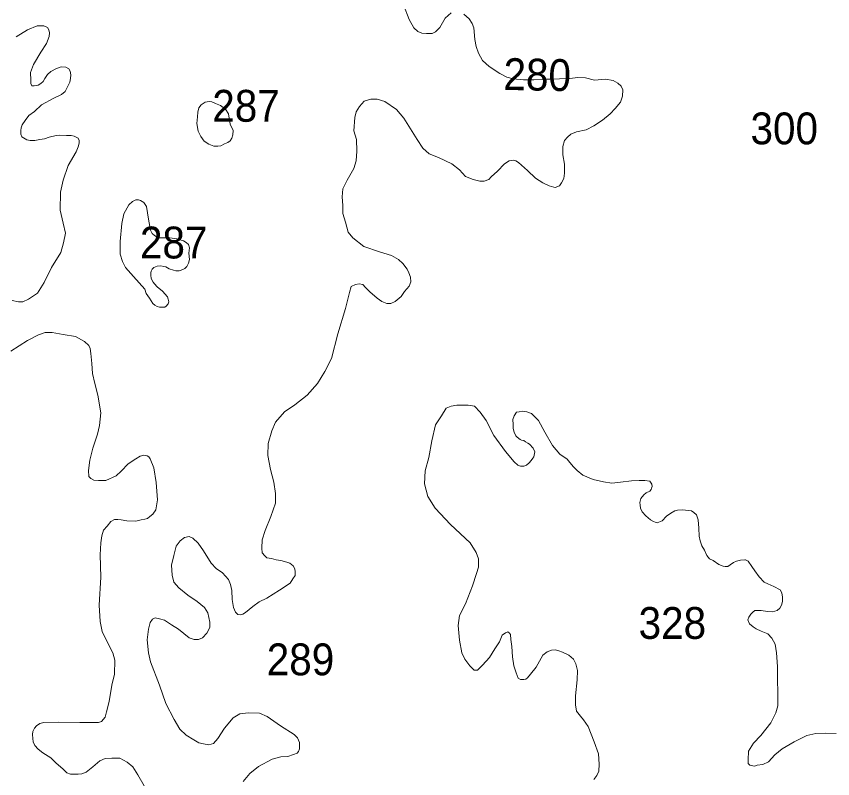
# Model space of a CAD drawing. Extents: x 445.4 to 500, y 8728.7 to 8784.
# Drawn here: x 485.899 to 490.001, y 8739.983 to 8743.815 of the extents above; entities that cross this region are included whole.
import ezdxf
from ezdxf.enums import TextEntityAlignment as Align

# ---------------------------------------------------------------- set-up
doc = ezdxf.new("R2010")
doc.units = 0
doc.header["$LTSCALE"] = 0.064
doc.layers.add('2', color=7, linetype='Continuous', lineweight=13)
doc.layers.add('21', color=7, linetype='Continuous')
doc.layers.add('61', color=7, linetype='Continuous')

msp = doc.modelspace()

# ---------------------------------------------------------------- linework, layer by layer
at = {"layer": '2'}
for points in [[(487.8436, 8743.8728), (487.8733, 8743.7986), (487.8967, 8743.7562), (487.9158, 8743.7392), (487.9371, 8743.7308), (487.9604, 8743.7286), (487.9881, 8743.7286), (488.005, 8743.7371), (488.0263, 8743.7583), (488.0539, 8743.805), (488.0836, 8743.8325)], [(488.1474, 8743.8262), (488.175, 8743.8029), (488.1899, 8743.7795), (488.1984, 8743.7562), (488.2026, 8743.699), (488.209, 8743.6629), (488.2217, 8743.629), (488.2408, 8743.5929), (488.2748, 8743.5633), (488.3282, 8743.5281), (488.3643, 8743.509), (488.3962, 8743.5005), (488.4471, 8743.4963), (488.5002, 8743.4963), (488.5406, 8743.4984), (488.5831, 8743.4984), (488.6277, 8743.5005), (488.6808, 8743.5027), (488.7212, 8743.5069), (488.7594, 8743.5048), (488.804, 8743.4942), (488.8592, 8743.4984), (488.8975, 8743.4921), (488.9216, 8743.4787), (488.9386, 8743.4639), (488.9471, 8743.4448), (488.945, 8743.413), (488.9344, 8743.3833), (488.9089, 8743.3515), (488.8834, 8743.3239), (488.8451, 8743.2921), (488.8005, 8743.2646), (488.7623, 8743.2434), (488.7134, 8743.2349), (488.6858, 8743.2221), (488.6688, 8743.2073), (488.654, 8743.1903), (488.6455, 8743.1607), (488.6455, 8743.1182), (488.654, 8743.0716), (488.6537, 8743.0264), (488.6494, 8742.9988), (488.6388, 8742.9776), (488.6282, 8742.9627), (488.6069, 8742.9543), (488.6006, 8742.9564), (488.5772, 8742.9627), (488.5453, 8742.9776), (488.5071, 8743.0009), (488.4667, 8743.0391), (488.4216, 8743.0796), (488.4089, 8743.088), (488.3961, 8743.0923), (488.3749, 8743.088), (488.3515, 8743.0732), (488.3175, 8743.0372), (488.2857, 8743.0075), (488.2729, 8742.9947), (488.2496, 8742.9863), (488.2283, 8742.9863), (488.1943, 8742.9947), (488.1561, 8743.0096), (488.1264, 8743.0435)], [(486.0386, 8742.4766), (486.0755, 8742.5523), (486.1227, 8742.6281), (486.136, 8742.6764), (486.1462, 8742.7256), (486.1339, 8742.7747), (486.1196, 8742.8402), (486.1216, 8742.9303), (486.1339, 8742.9917), (486.1587, 8743.0644), (486.1997, 8743.134), (486.21, 8743.1586), (486.2141, 8743.177), (486.2141, 8743.1914), (486.21, 8743.2016), (486.1894, 8743.2118), (486.1751, 8743.2159), (486.1505, 8743.2159), (486.1177, 8743.218), (486.0992, 8743.2159), (486.0643, 8743.2077), (486.0397, 8743.1996), (486.0171, 8743.1955), (485.9925, 8743.1914), (485.9679, 8743.1914), (485.9515, 8743.1934), (485.9433, 8743.1996), (485.9269, 8743.2098), (485.9207, 8743.2221), (485.9207, 8743.2405), (485.9228, 8743.2548), (485.929, 8743.2692), (485.9433, 8743.2917), (485.9618, 8743.3163), (485.9905, 8743.3367), (486.0254, 8743.3695), (486.0869, 8743.4035), (486.1259, 8743.4219), (486.1443, 8743.4363), (486.1566, 8743.4608), (486.1669, 8743.4833), (486.171, 8743.5018), (486.173, 8743.5202), (486.1689, 8743.5386), (486.1628, 8743.5509), (486.1484, 8743.5591), (486.1238, 8743.5612), (486.1012, 8743.553), (486.0725, 8743.5366), (486.0561, 8743.5223), (486.0418, 8743.5018), (486.0335, 8743.4874), (486.0212, 8743.4772), (486.0089, 8743.469), (485.9884, 8743.4649), (485.9761, 8743.4649), (485.972, 8743.4772), (485.972, 8743.4936), (485.97, 8743.5325), (485.9843, 8743.5734), (486.0212, 8743.6349), (486.05, 8743.6779), (486.0636, 8743.7136), (486.0656, 8743.7321), (486.0615, 8743.7464), (486.0554, 8743.7587), (486.0369, 8743.7669), (486.0041, 8743.7669), (485.9549, 8743.7464), (485.8974, 8743.7116)], [(488.1264, 8743.0435), (488.0881, 8743.0732), (488.0201, 8743.105), (487.9734, 8743.1241), (487.9416, 8743.1517), (487.9139, 8743.1962), (487.846, 8743.3022), (487.8099, 8743.3467), (487.7504, 8743.387), (487.7121, 8743.3976), (487.6803, 8743.3976), (487.6463, 8743.3891), (487.6229, 8743.3616), (487.6059, 8743.334), (487.5996, 8743.3064), (487.5953, 8743.2386), (487.6081, 8743.1962), (487.6102, 8743.1368), (487.6059, 8743.088), (487.5953, 8743.0499), (487.5613, 8742.9905), (487.5401, 8742.9481), (487.5358, 8742.9078), (487.5401, 8742.8633), (487.5394, 8742.8238), (487.5522, 8742.7793), (487.567, 8742.7305), (487.5904, 8742.7008), (487.6456, 8742.6584), (487.7242, 8742.6308), (487.7837, 8742.6118), (487.8198, 8742.5927), (487.8411, 8742.5715), (487.8623, 8742.5439), (487.8708, 8742.5248), (487.8793, 8742.5036), (487.8814, 8742.4803), (487.8729, 8742.4591), (487.8496, 8742.4315), (487.8326, 8742.4061), (487.8028, 8742.3817), (487.7816, 8742.3711), (487.7603, 8742.3711), (487.7348, 8742.3817), (487.7115, 8742.3987), (487.6754, 8742.4305), (487.6541, 8742.4517), (487.6393, 8742.4665), (487.6223, 8742.4708), (487.6031, 8742.4665), (487.5819, 8742.4559), (487.5734, 8742.4262), (487.5522, 8742.3457), (487.5139, 8742.2184), (487.4821, 8742.0955), (487.4497, 8742.0287), (487.4115, 8741.9693), (487.3605, 8741.9099), (487.2989, 8741.8612), (487.2458, 8741.8272), (487.2012, 8741.7742), (487.1821, 8741.7318), (487.1649, 8741.6668), (487.1628, 8741.6074), (487.1755, 8741.5374), (487.1925, 8741.4738), (487.201, 8741.4166), (487.201, 8741.3678), (487.1777, 8741.2999), (487.1499, 8741.2308), (487.135, 8741.1841), (487.1329, 8741.1417), (487.135, 8741.1184), (487.1478, 8741.1036), (487.1584, 8741.093), (487.1818, 8741.0887), (487.2051, 8741.0824), (487.2285, 8741.0802), (487.2582, 8741.0718), (487.2731, 8741.0654), (487.2901, 8741.0527), (487.2986, 8741.0378), (487.3007, 8741.023), (487.3007, 8741.0039), (487.288, 8740.9869), (487.2752, 8740.9657), (487.2221, 8740.9297), (487.158, 8740.8905), (487.1198, 8740.8714), (487.0879, 8740.8481), (487.0497, 8740.8184), (487.0369, 8740.8099), (487.0263, 8740.8057), (487.0114, 8740.8078), (487.0008, 8740.8205), (486.9902, 8740.8439), (486.9838, 8740.8842), (486.9817, 8740.9287), (486.9753, 8740.9584), (486.9647, 8740.9838), (486.935, 8741.0177)], [(485.8786, 8742.3865), (485.9094, 8742.3803), (485.9319, 8742.3803), (485.9606, 8742.3926), (486.0058, 8742.4233), (486.0386, 8742.4766)], [(486.4992, 8741.2775), (486.5258, 8741.2836), (486.5443, 8741.2877), (486.5587, 8741.2898), (486.5689, 8741.3), (486.5853, 8741.3123), (486.5997, 8741.3348), (486.6079, 8741.3839), (486.6017, 8741.472), (486.5894, 8741.5446), (486.571, 8741.5897), (486.5648, 8741.5999), (486.5566, 8741.606), (486.5402, 8741.6081), (486.5217, 8741.604), (486.4992, 8741.5897), (486.4602, 8741.5651), (486.4253, 8741.5282), (486.4007, 8741.5057), (486.3494, 8741.4811), (486.3289, 8741.4811), (486.3125, 8741.4811), (486.2879, 8741.4832), (486.2735, 8741.4914), (486.2633, 8741.5016), (486.2612, 8741.5323), (486.2674, 8741.5835), (486.2838, 8741.6449), (486.3064, 8741.7146), (486.3166, 8741.7576), (486.3228, 8741.821), (486.3083, 8741.9103), (486.294, 8741.9697), (486.2817, 8742.0188), (486.2776, 8742.07), (486.2735, 8742.1191), (486.2694, 8742.1457), (486.2632, 8742.1601), (486.2406, 8742.1805), (486.1955, 8742.2051), (486.134, 8742.2154), (486.0786, 8742.2256), (486.0437, 8742.2256), (486.0109, 8742.2133), (485.9555, 8742.1846), (485.8714, 8742.1314)], [(488.3984, 8740.5496), (488.3917, 8740.5949), (488.3891, 8740.6473), (488.3845, 8740.6818), (488.3822, 8740.7071), (488.3776, 8740.714), (488.3683, 8740.7208), (488.3568, 8740.7163), (488.3407, 8740.7048), (488.3269, 8740.6703), (488.3039, 8740.6358), (488.2762, 8740.5922), (488.2417, 8740.5531), (488.2233, 8740.5347), (488.2164, 8740.5278), (488.2003, 8740.5278), (488.1772, 8740.5508), (488.1519, 8740.583), (488.1381, 8740.6151), (488.1266, 8740.6795), (488.1197, 8740.753), (488.1266, 8740.8036), (488.1565, 8740.861), (488.1911, 8740.9529), (488.2115, 8741.0139), (488.2207, 8741.0461), (488.2207, 8741.0874), (488.2092, 8741.1196), (488.1792, 8741.1678), (488.0802, 8741.2598), (488.0042, 8741.3425), (487.9668, 8741.4012), (487.9507, 8741.4655), (487.953, 8741.5299), (487.9714, 8741.5965), (487.9875, 8741.6815), (488.0059, 8741.762), (488.0362, 8741.8069), (488.0592, 8741.8459), (488.0846, 8741.8551), (488.1122, 8741.8597), (488.149, 8741.8597), (488.1698, 8741.8597), (488.202, 8741.8551), (488.2296, 8741.8252), (488.2595, 8741.7839), (488.2987, 8741.7081), (488.3562, 8741.6276), (488.4, 8741.5748), (488.4184, 8741.5587), (488.4322, 8741.5541), (488.4483, 8741.5541), (488.4622, 8741.5587), (488.476, 8741.5702), (488.4852, 8741.5817), (488.4944, 8741.5932), (488.499, 8741.6), (488.5036, 8741.6253), (488.4967, 8741.6437), (488.4783, 8741.6644), (488.4691, 8741.669), (488.4575, 8741.6759), (488.4483, 8741.6828), (488.4368, 8741.6851), (488.4299, 8741.6874), (488.4161, 8741.6989), (488.4092, 8741.7058), (488.4, 8741.7241), (488.3954, 8741.7425), (488.3954, 8741.7632), (488.3931, 8741.7885), (488.4, 8741.8069), (488.4115, 8741.8252), (488.4253, 8741.8275), (488.4414, 8741.8298), (488.4645, 8741.8275), (488.4875, 8741.8184), (488.522, 8741.7839), (488.5542, 8741.7241), (488.5934, 8741.6575), (488.6302, 8741.6138), (488.6671, 8741.5886), (488.6809, 8741.5725), (488.6993, 8741.5495), (488.7177, 8741.5311), (488.7453, 8741.5081), (488.7983, 8741.4874), (488.8499, 8741.4751), (488.8913, 8741.4682), (488.9351, 8741.4728), (488.9903, 8741.4797), (489.0295, 8741.482), (489.0571, 8741.482), (489.0824, 8741.4774), (489.0927, 8741.4627), (489.0936, 8741.4507), (489.091, 8741.443), (489.0884, 8741.437), (489.0816, 8741.4284), (489.0644, 8741.419), (489.0515, 8741.4087)], [(489.0515, 8741.4087), (489.0378, 8741.3907), (489.0326, 8741.371), (489.0335, 8741.3573), (489.0347, 8741.3418), (489.0445, 8741.3235), (489.0618, 8741.304), (489.0856, 8741.2835), (489.1007, 8741.2749), (489.1094, 8741.2716), (489.1191, 8741.2695), (489.1278, 8741.2716), (489.144, 8741.2792), (489.1656, 8741.3019), (489.1873, 8741.317), (489.2078, 8741.3289), (489.2219, 8741.3332), (489.2446, 8741.3343), (489.2608, 8741.3332), (489.277, 8741.331), (489.2911, 8741.3289), (489.3041, 8741.3213), (489.3171, 8741.3083), (489.3246, 8741.2846), (489.3279, 8741.2425), (489.33, 8741.2025), (489.3344, 8741.1777), (489.3441, 8741.1529), (489.3571, 8741.1313), (489.3693, 8741.1047), (489.3822, 8741.0886), (489.4006, 8741.0788), (489.4298, 8741.0594), (489.4515, 8741.0508), (489.4601, 8741.0486), (489.4742, 8741.0497), (489.4861, 8741.0572), (489.5023, 8741.0691), (489.5175, 8741.0756), (489.538, 8741.081), (489.5596, 8741.0832), (489.5629, 8741.0821), (489.577, 8741.0756), (489.5943, 8741.0497), (489.6094, 8741.027), (489.6321, 8740.9968), (489.657, 8740.9709), (489.6748, 8740.9627), (489.7051, 8740.9487), (489.7365, 8740.9314), (489.7462, 8740.9163), (489.7495, 8740.8958), (489.7495, 8740.8731), (489.7441, 8740.8548), (489.7354, 8740.8407), (489.7214, 8740.8278), (489.6986, 8740.8213), (489.6738, 8740.8235), (489.6413, 8740.8278), (489.6099, 8740.8278), (489.5991, 8740.8202), (489.5894, 8740.8105), (489.5796, 8740.7943), (489.575, 8740.7816), (489.5826, 8740.7611), (489.6021, 8740.746), (489.6172, 8740.7363), (489.6421, 8740.7244), (489.6746, 8740.7104), (489.6951, 8740.6899), (489.7113, 8740.6585), (489.7189, 8740.6154), (489.7232, 8740.5463), (489.7249, 8740.3485), (489.7157, 8740.3143), (489.6906, 8740.2642), (489.6404, 8740.2004), (489.6039, 8740.1616), (489.5788, 8740.1206), (489.5765, 8740.0773), (489.5765, 8740.0591), (489.5856, 8740.05), (489.6085, 8740.0454), (489.6222, 8740.05), (489.6495, 8740.0546), (489.6792, 8740.0682), (489.7112, 8740.1024), (489.7477, 8740.132), (489.807, 8740.1685), (489.871, 8740.2004), (489.9166, 8740.2095), (489.9668, 8740.2118), (490.0193, 8740.2095)], [(486.5405, 8739.9462), (486.5097, 8740.0015), (486.4851, 8740.0424), (486.4564, 8740.065), (486.4194, 8740.0854), (486.3784, 8740.0854), (486.3456, 8740.0834), (486.3189, 8740.0731), (486.2841, 8740.0424), (486.2492, 8740.0158), (486.2287, 8740.0076), (486.2102, 8740.0056), (486.1897, 8740.0056), (486.1713, 8740.0056), (486.1528, 8740.0117), (486.1343, 8740.0301), (486.0974, 8740.0629), (486.0728, 8740.0875), (486.0318, 8740.112), (486.0088, 8740.1316), (485.9924, 8740.1501), (485.9842, 8740.1685), (485.9821, 8740.1849), (485.9801, 8740.2054), (485.9821, 8740.2197), (485.9903, 8740.2361), (486.0006, 8740.2483), (486.017, 8740.2606), (486.0375, 8740.2647), (486.1093, 8740.2668), (486.218, 8740.2647), (486.2857, 8740.2647), (486.3123, 8740.2647), (486.3267, 8740.2709), (486.3452, 8740.2913), (486.3513, 8740.318), (486.3657, 8740.3712), (486.378, 8740.4531), (486.3923, 8740.5084), (486.3945, 8740.579), (486.3843, 8740.6159), (486.3515, 8740.6773), (486.331, 8740.7223), (486.3207, 8740.7735), (486.3145, 8740.8554), (486.3228, 8740.9959), (486.3207, 8741.1085), (486.3228, 8741.1679), (486.3289, 8741.2027), (486.3371, 8741.2314), (486.3556, 8741.2518), (486.374, 8741.2754), (486.3925, 8741.2857), (486.4089, 8741.2857), (486.4253, 8741.2836), (486.454, 8741.2795), (486.4992, 8741.2775)], [(486.935, 8741.0177), (486.9031, 8741.0389), (486.8776, 8741.0665), (486.8394, 8741.128), (486.8118, 8741.1662), (486.7863, 8741.1916), (486.7672, 8741.2001), (486.7438, 8741.1959), (486.7225, 8741.1789), (486.7013, 8741.1513), (486.6907, 8741.1047), (486.6779, 8741.0559), (486.6822, 8741.005), (486.6907, 8740.9711), (486.7162, 8740.9414), (486.7608, 8740.9054), (486.8075, 8740.8736), (486.8436, 8740.8439), (486.8606, 8740.8163), (486.8712, 8740.7697), (486.8712, 8740.7421), (486.8564, 8740.7145), (486.8351, 8740.6912), (486.8139, 8740.6827), (486.7926, 8740.6827), (486.7672, 8740.6912), (486.714, 8740.7336), (486.6779, 8740.7569), (486.6439, 8740.7803), (486.6185, 8740.7866), (486.5972, 8740.7909), (486.5823, 8740.7845), (486.5717, 8740.7675), (486.5632, 8740.7336), (486.5569, 8740.6806), (486.5632, 8740.6149), (486.5738, 8740.5703), (486.6181, 8740.4522), (486.6499, 8740.361), (486.6924, 8740.2805), (486.72, 8740.2317), (486.7519, 8740.202), (486.7901, 8740.1787), (486.8156, 8740.1638), (486.839, 8740.1575), (486.8666, 8740.1532), (486.89, 8740.1596), (486.9112, 8740.185), (486.9452, 8740.2359), (486.9877, 8740.2889), (487.0217, 8740.308), (487.0641, 8740.3144), (487.1215, 8740.3123), (487.1597, 8740.2953), (487.2256, 8740.2487), (487.2957, 8740.2041), (487.3123, 8740.1877), (487.3214, 8740.1652), (487.3214, 8740.1501), (487.3214, 8740.1321), (487.3168, 8740.1186), (487.3093, 8740.1111), (487.2913, 8740.1051), (487.2627, 8740.0946), (487.2281, 8740.0931), (487.1844, 8740.081), (487.1152, 8740.0435), (487.073, 8740.0089), (487.0384, 8739.9684)], [(488.8001, 8739.979), (488.8152, 8739.9992), (488.8253, 8740.021), (488.827, 8740.0562), (488.8236, 8740.1082), (488.8018, 8740.1686), (488.7732, 8740.245), (488.7496, 8740.2786), (488.7345, 8740.297), (488.7143, 8740.3222), (488.7093, 8740.3541), (488.7093, 8740.3994), (488.7177, 8740.4799), (488.7194, 8740.5261), (488.711, 8740.5597), (488.6992, 8740.5832), (488.6757, 8740.6033), (488.6438, 8740.6184), (488.6253, 8740.6251), (488.6085, 8740.6301), (488.5883, 8740.6285), (488.5665, 8740.6201), (488.5446, 8740.6033), (488.511, 8740.5429), (488.4824, 8740.5077), (488.4673, 8740.4892), (488.4589, 8740.4825), (488.4488, 8740.4808), (488.432, 8740.4808), (488.4203, 8740.4876), (488.4102, 8740.5144), (488.3984, 8740.5496)]]:
    msp.add_lwpolyline(points, dxfattribs=at)
for points in [[(486.8426, 8743.1875), (486.8662, 8743.1714), (486.891, 8743.1614), (486.9108, 8743.1614), (486.927, 8743.1639), (486.9444, 8743.1738), (486.9617, 8743.18), (486.9729, 8743.1887), (486.9816, 8743.2023), (486.9866, 8743.2184), (486.9878, 8743.2407), (486.9729, 8743.273), (486.9642, 8743.3238), (486.9493, 8743.3473), (486.9245, 8743.3671), (486.8997, 8743.377), (486.881, 8743.3845), (486.8674, 8743.387), (486.8475, 8743.3832), (486.8277, 8743.3696), (486.8165, 8743.3547), (486.8103, 8743.3324), (486.809, 8743.3089), (486.8053, 8743.2767), (486.8128, 8743.237), (486.8264, 8743.211)], [(486.5442, 8742.4427), (486.488, 8742.5069), (486.4478, 8742.5523), (486.4318, 8742.5817), (486.4211, 8742.6191), (486.4211, 8742.6832), (486.4291, 8742.7741), (486.4398, 8742.8222), (486.4639, 8742.8677), (486.4826, 8742.8837), (486.4987, 8742.8917), (486.5121, 8742.8917), (486.5228, 8742.889), (486.5389, 8742.8783), (486.5523, 8742.8596), (486.563, 8742.7955), (486.5737, 8742.7394), (486.5817, 8742.7233), (486.5924, 8742.7126), (486.6138, 8742.702), (486.6433, 8742.702), (486.6701, 8742.702), (486.7049, 8742.6966), (486.7397, 8742.6859), (486.7531, 8742.6779), (486.7638, 8742.6672), (486.7691, 8742.6512), (486.7665, 8742.6245), (486.7691, 8742.5924), (486.7638, 8742.5737), (486.7558, 8742.5576), (486.7459, 8742.5465), (486.7271, 8742.5381), (486.7167, 8742.535), (486.7, 8742.536), (486.6885, 8742.5381), (486.6677, 8742.5454), (486.6499, 8742.5548), (486.6405, 8742.5579), (486.6249, 8742.56), (486.6071, 8742.559), (486.5904, 8742.5527), (486.581, 8742.5444), (486.5758, 8742.534), (486.5748, 8742.5256), (486.5748, 8742.5142), (486.5758, 8742.4975), (486.5863, 8742.4777), (486.5936, 8742.4694), (486.6061, 8742.4558), (486.6332, 8742.434), (486.6582, 8742.4053), (486.6623, 8742.3928), (486.6644, 8742.3803), (486.6613, 8742.3688), (486.6519, 8742.3584), (486.6446, 8742.3532), (486.631, 8742.3532), (486.6185, 8742.3532), (486.606, 8742.3563), (486.5955, 8742.3626), (486.5851, 8742.372), (486.5757, 8742.3845), (486.5674, 8742.398), (486.559, 8742.4105), (486.5517, 8742.422)]]:
    msp.add_lwpolyline(points, close=True, dxfattribs=at)

# ---------------------------------------------------------------- texts
at = {"layer": '21', "width": 0.95}
for s, p in [('287', (486.8835, 8743.2849)), ('300', (489.5882, 8743.1714)), ('287', (486.5201, 8742.5977)), ('328', (489.0259, 8740.6854)), ('289', (487.1572, 8740.5025))]:
    msp.add_text(s, height=0.16, dxfattribs=at).set_placement(p)
at = {"layer": '61', "width": 0.95}
msp.add_text('280', height=0.16, rotation=358.866, dxfattribs=at).set_placement((488.515, 8743.4417), align=Align.CENTER)

doc.saveas('drawing.dxf')
